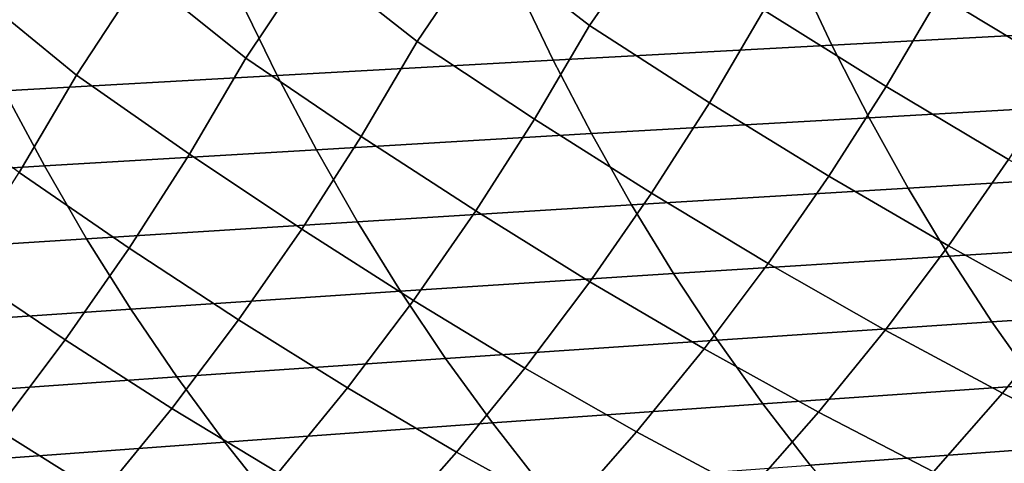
# Model space of a CAD drawing. Header units: metres. Extents: x -240 to 45, y -77 to 27.
# Tile 392 of 656: x -185.96 to -179.78, y -11.11 to -8.33. Entities that reach past the tile are written whole.
import ezdxf

# ---------------------------------------------------------------- set-up
doc = ezdxf.new("R2010")
doc.units = ezdxf.units.M
doc.layers.add('solid_102011X2', color=7, linetype='CONTINUOUS')

msp = doc.modelspace()

# ---------------------------------------------------------------- linework, layer by layer
at = {"layer": 'solid_102011X2'}
for points in [[(-179.4039, -8.651352, 304.304474), (-180.187683, -8.17553, 302.545349), (-179.762802, -7.581786, 302.622375), (-179.071747, -8.084117, 304.205597)], [(-180.5242, -8.749329, 302.64325), (-181.291595, -8.269651, 300.869873), (-180.869598, -7.669252, 300.940247), (-180.187683, -8.17553, 302.545349)], [(-182.383942, -8.366722, 299.179932), (-183.048645, -7.852649, 297.531708), (-182.710129, -7.791306, 298.037872), (-181.964645, -7.759462, 299.243225)], [(-181.632492, -8.850204, 300.967041), (-182.383942, -8.366722, 299.179932), (-181.964645, -7.759462, 299.243225), (-181.291595, -8.269651, 300.869873)], [(-183.465546, -8.466987, 297.47583), (-184.12294, -7.949043, 295.805328), (-183.07283, -7.835333, 297.473724), (-183.048645, -7.852649, 297.531708)], [(-185.600449, -8.678073, 294.025604), (-186.240356, -8.152377, 292.316376), (-185.828674, -7.85, 292.736908), (-185.187836, -8.048876, 294.065125)], [(-184.537781, -8.570689, 295.757172), (-185.187836, -8.048876, 294.065125), (-184.262741, -7.85, 295.462097), (-184.12294, -7.949043, 295.805328)], [(-182.729294, -8.95424, 299.276581), (-183.465546, -8.466987, 297.47583), (-183.048645, -7.852649, 297.531708), (-182.383942, -8.366722, 299.179932)], [(-183.81543, -9.061692, 297.572174), (-184.537781, -8.570689, 295.757172), (-184.12294, -7.949043, 295.805328), (-183.465546, -8.466987, 297.47583)], [(-179.314163, -7.932029, 342.50592), (-181.084717, -8.020875, 341.070709), (-180.864014, -8.489113, 340.833893), (-179.099197, -8.395107, 342.268951)], [(-181.084717, -8.020875, 341.070709), (-182.838242, -8.110639, 339.613556), (-182.61174, -8.584083, 339.376923), (-180.864014, -8.489113, 340.833893)], [(-184.892273, -9.172823, 295.853424), (-185.600449, -8.678073, 294.025604), (-185.187836, -8.048876, 294.065125), (-184.537781, -8.570689, 295.757172)], [(-182.838242, -8.110639, 339.613556), (-184.57399, -8.201282, 338.135223), (-184.341644, -8.679976, 337.898773), (-182.61174, -8.584083, 339.376923)], [(-185.959427, -9.287889, 294.122253), (-186.650497, -8.789376, 292.28653), (-186.240356, -8.152377, 292.316376), (-185.600449, -8.678073, 294.025604)], [(-184.57399, -8.201282, 338.135223), (-186.291245, -8.292765, 336.636505), (-186.053009, -8.776753, 336.400238), (-184.341644, -8.679976, 337.898773)], [(-180.187683, -8.17553, 302.545349), (-179.4039, -8.651352, 304.304474), (-179.758179, -9.206539, 304.410736), (-180.5242, -8.749329, 302.64325)], [(-181.291595, -8.269651, 300.869873), (-180.5242, -8.749329, 302.64325), (-180.883118, -9.310969, 302.748535), (-181.632492, -8.850204, 300.967041)], [(-182.383942, -8.366722, 299.179932), (-181.632492, -8.850204, 300.967041), (-181.996109, -9.418489, 301.071564), (-182.729294, -8.95424, 299.276581)], [(-179.099197, -8.395107, 342.268951), (-180.864014, -8.489113, 340.833893), (-180.630966, -8.944258, 340.583832), (-178.872192, -8.845243, 342.018738)], [(-183.465546, -8.466987, 297.47583), (-182.729294, -8.95424, 299.276581), (-183.097641, -9.52937, 299.380615), (-183.81543, -9.061692, 297.572174)], [(-180.864014, -8.489113, 340.833893), (-182.61174, -8.584083, 339.376923), (-182.372574, -9.044282, 339.127045), (-180.630966, -8.944258, 340.583832)], [(-184.537781, -8.570689, 295.757172), (-183.81543, -9.061692, 297.572174), (-184.188629, -9.643889, 297.675903), (-184.892273, -9.172823, 295.853424)], [(-182.61174, -8.584083, 339.376923), (-184.341644, -8.679976, 337.898773), (-184.096313, -9.145272, 337.649109), (-182.372574, -9.044282, 339.127045)], [(-184.341644, -8.679976, 337.898773), (-186.053009, -8.776753, 336.400238), (-185.801453, -9.247185, 336.150757), (-184.096313, -9.145272, 337.649109)], [(-185.600449, -8.678073, 294.025604), (-184.892273, -9.172823, 295.853424), (-185.270401, -9.76232, 295.957092), (-185.959427, -9.287889, 294.122253)], [(-180.5242, -8.749329, 302.64325), (-179.758179, -9.206539, 304.410736), (-180.134064, -9.748855, 304.524323), (-180.883118, -9.310969, 302.748535)], [(-186.053009, -8.776753, 336.400238), (-187.745148, -8.874391, 334.882263), (-187.48735, -9.349997, 334.632996), (-185.801453, -9.247185, 336.150757)], [(-181.632492, -8.850204, 300.967041), (-180.883118, -9.310969, 302.748535), (-181.263962, -9.85962, 302.861115), (-181.996109, -9.418489, 301.071564)], [(-178.872192, -8.845243, 342.018738), (-180.630966, -8.944258, 340.583832), (-180.385925, -9.385604, 340.320923), (-178.63353, -9.281736, 341.755676)], [(-180.630966, -8.944258, 340.583832), (-182.372574, -9.044282, 339.127045), (-182.121109, -9.490522, 338.864319), (-180.385925, -9.385604, 340.320923)], [(-182.729294, -8.95424, 299.276581), (-181.996109, -9.418489, 301.071564), (-182.381927, -9.97366, 301.183411), (-183.097641, -9.52937, 299.380615)], [(-183.81543, -9.061692, 297.572174), (-183.097641, -9.52937, 299.380615), (-183.48851, -10.091262, 299.491943), (-184.188629, -9.643889, 297.675903)], [(-182.372574, -9.044282, 339.127045), (-184.096313, -9.145272, 337.649109), (-183.838364, -9.596447, 337.386597), (-182.121109, -9.490522, 338.864319)], [(-184.096313, -9.145272, 337.649109), (-185.801453, -9.247185, 336.150757), (-185.536972, -9.70333, 335.888489), (-183.838364, -9.596447, 337.386597)], [(-184.892273, -9.172823, 295.853424), (-184.188629, -9.643889, 297.675903), (-184.584641, -10.212714, 297.786957), (-185.270401, -9.76232, 295.957092)], [(-185.801453, -9.247185, 336.150757), (-187.48735, -9.349997, 334.632996), (-187.216324, -9.811148, 334.370911), (-185.536972, -9.70333, 335.888489)], [(-179.758179, -9.206539, 304.410736), (-178.99173, -9.641078, 306.172241), (-179.383514, -10.163688, 306.294281), (-180.134064, -9.748855, 304.524323)], [(-185.959427, -9.287889, 294.122253), (-185.270401, -9.76232, 295.957092), (-185.671631, -10.338305, 296.068176), (-186.342346, -9.884933, 294.22644)], [(-180.883118, -9.310969, 302.748535), (-180.134064, -9.748855, 304.524323), (-180.531052, -10.277504, 304.645111), (-181.263962, -9.85962, 302.861115)], [(-178.63353, -9.281736, 341.755676), (-180.385925, -9.385604, 340.320923), (-180.129272, -9.812462, 340.045563), (-178.383545, -9.703907, 341.480133)], [(-181.996109, -9.418489, 301.071564), (-181.263962, -9.85962, 302.861115), (-181.666168, -10.394477, 302.980927), (-182.381927, -9.97366, 301.183411)], [(-180.385925, -9.385604, 340.320923), (-182.121109, -9.490522, 338.864319), (-181.857727, -9.922108, 338.589142), (-180.129272, -9.812462, 340.045563)], [(-182.121109, -9.490522, 338.864319), (-183.838364, -9.596447, 337.386597), (-183.568192, -10.032795, 337.111633), (-181.857727, -9.922108, 338.589142)], [(-183.097641, -9.52937, 299.380615), (-182.381927, -9.97366, 301.183411), (-182.789413, -10.514906, 301.30249), (-183.48851, -10.091262, 299.491943)], [(-183.838364, -9.596447, 337.386597), (-185.536972, -9.70333, 335.888489), (-185.259964, -10.144476, 335.61377), (-183.568192, -10.032795, 337.111633)], [(-184.188629, -9.643889, 297.675903), (-183.48851, -10.091262, 299.491943), (-183.901337, -10.639091, 299.610565), (-184.584641, -10.212714, 297.786957)], [(-185.536972, -9.70333, 335.888489), (-187.216324, -9.811148, 334.370911), (-186.932434, -10.257123, 334.096405), (-185.259964, -10.144476, 335.61377)], [(-180.134064, -9.748855, 304.524323), (-179.383514, -10.163688, 306.294281), (-179.795792, -10.671985, 306.423218), (-180.531052, -10.277504, 304.645111)], [(-178.383545, -9.703907, 341.480133), (-180.129272, -9.812462, 340.045563), (-179.86142, -10.224185, 339.758148), (-178.122635, -10.111115, 341.192535)], [(-185.270401, -9.76232, 295.957092), (-184.584641, -10.212714, 297.786957), (-185.002914, -10.767334, 297.905334), (-185.671631, -10.338305, 296.068176)], [(-180.129272, -9.812462, 340.045563), (-181.857727, -9.922108, 338.589142), (-181.58284, -10.338382, 338.301971), (-179.86142, -10.224185, 339.758148)], [(-181.263962, -9.85962, 302.861115), (-180.531052, -10.277504, 304.645111), (-180.948807, -10.791711, 304.772766), (-181.666168, -10.394477, 302.980927)], [(-186.342346, -9.884933, 294.22644), (-185.671631, -10.338305, 296.068176), (-186.095413, -10.899933, 296.186615), (-186.748642, -10.468318, 294.338165)], [(-181.857727, -9.922108, 338.589142), (-183.568192, -10.032795, 337.111633), (-183.286224, -10.453654, 336.824677), (-181.58284, -10.338382, 338.301971)], [(-182.381927, -9.97366, 301.183411), (-181.666168, -10.394477, 302.980927), (-182.089447, -10.914756, 303.107574), (-182.789413, -10.514906, 301.30249)], [(-183.568192, -10.032795, 337.111633), (-185.259964, -10.144476, 335.61377), (-184.970871, -10.569952, 335.327057), (-183.286224, -10.453654, 336.824677)], [(-183.48851, -10.091262, 299.491943), (-182.789413, -10.514906, 301.30249), (-183.218246, -11.041432, 301.428406), (-183.901337, -10.639091, 299.610565)], [(-178.122635, -10.111115, 341.192535), (-179.86142, -10.224185, 339.758148), (-179.582764, -10.620131, 339.459137), (-177.851212, -10.502726, 340.893341)], [(-185.259964, -10.144476, 335.61377), (-186.932434, -10.257123, 334.096405), (-186.636185, -10.687247, 333.809937), (-184.970871, -10.569952, 335.327057)], [(-179.383514, -10.163688, 306.294281), (-178.629883, -10.555266, 308.058105), (-179.056808, -11.042904, 308.194702), (-179.795792, -10.671985, 306.423218)], [(-184.584641, -10.212714, 297.786957), (-183.901337, -10.639091, 299.610565), (-184.33577, -11.172054, 299.736053), (-185.002914, -10.767334, 297.905334)], [(-179.86142, -10.224185, 339.758148), (-181.58284, -10.338382, 338.301971), (-181.29689, -10.738698, 338.003204), (-179.582764, -10.620131, 339.459137)], [(-180.531052, -10.277504, 304.645111), (-179.795792, -10.671985, 306.423218), (-180.228455, -11.165243, 306.558258), (-180.948807, -10.791711, 304.772766)], [(-185.671631, -10.338305, 296.068176), (-185.002914, -10.767334, 297.905334), (-185.4431, -11.306933, 298.030609), (-186.095413, -10.899933, 296.186615)], [(-181.58284, -10.338382, 338.301971), (-183.286224, -10.453654, 336.824677), (-182.992889, -10.858372, 336.526154), (-181.29689, -10.738698, 338.003204)], [(-181.666168, -10.394477, 302.980927), (-180.948807, -10.791711, 304.772766), (-181.387207, -11.290737, 304.906525), (-182.089447, -10.914756, 303.107574)], [(-183.286224, -10.453654, 336.824677), (-184.970871, -10.569952, 335.327057), (-184.67012, -10.979098, 335.028778), (-182.992889, -10.858372, 336.526154)], [(-182.789413, -10.514906, 301.30249), (-182.089447, -10.914756, 303.107574), (-182.533615, -11.419711, 303.240326), (-183.218246, -11.041432, 301.428406)], [(-184.970871, -10.569952, 335.327057), (-186.636185, -10.687247, 333.809937), (-186.328003, -11.10085, 333.511932), (-184.67012, -10.979098, 335.028778)], [(-183.901337, -10.639091, 299.610565), (-183.218246, -11.041432, 301.428406), (-183.668243, -11.552487, 301.560455), (-184.33577, -11.172054, 299.736053)], [(-179.582764, -10.620131, 339.459137), (-181.29689, -10.738698, 338.003204), (-181.000275, -11.122429, 337.693298), (-179.293732, -10.999681, 339.149017)], [(-179.795792, -10.671985, 306.423218), (-179.056808, -11.042904, 308.194702), (-179.502472, -11.514826, 308.338409), (-180.228455, -11.165243, 306.558258)], [(-181.29689, -10.738698, 338.003204), (-182.992889, -10.858372, 336.526154), (-182.688644, -11.246311, 336.216522), (-181.000275, -11.122429, 337.693298)], [(-185.002914, -10.767334, 297.905334), (-184.33577, -11.172054, 299.736053), (-184.791687, -11.68939, 299.867676), (-185.4431, -11.306933, 298.030609)], [(-180.948807, -10.791711, 304.772766), (-180.228455, -11.165243, 306.558258), (-180.680099, -11.642639, 306.700409), (-181.387207, -11.290737, 304.906525)], [(-182.992889, -10.858372, 336.526154), (-184.67012, -10.979098, 335.028778), (-184.3582, -11.371273, 334.719421), (-182.688644, -11.246311, 336.216522)], [(-186.095413, -10.899933, 296.186615), (-185.4431, -11.306933, 298.030609), (-185.905029, -11.830744, 298.162079), (-186.541367, -11.446382, 296.312073)], [(-182.089447, -10.914756, 303.107574), (-181.387207, -11.290737, 304.906525), (-181.844849, -11.773752, 305.047394), (-182.533615, -11.419711, 303.240326)], [(-184.67012, -10.979098, 335.028778), (-186.328003, -11.10085, 333.511932), (-186.008347, -11.497284, 333.20282), (-184.3582, -11.371273, 334.719421)], [(-183.218246, -11.041432, 301.428406), (-182.533615, -11.419711, 303.240326), (-182.997314, -11.908498, 303.380219), (-183.668243, -11.552487, 301.560455)], [(-179.293732, -10.999681, 339.149017), (-181.000275, -11.122429, 337.693298), (-180.693497, -11.488996, 337.372772), (-178.994781, -11.362263, 338.828217)]]:
    msp.add_3dface(points, dxfattribs=at)

doc.saveas('drawing.dxf')
